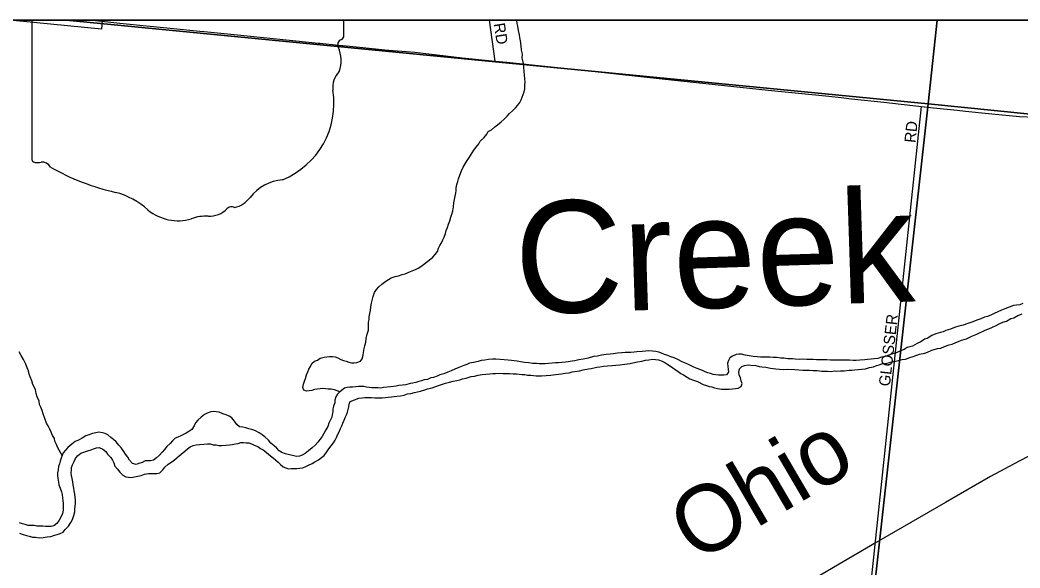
# Model space of a CAD drawing. Extents: x 0 to 34, y -4 to 22.
# Drawn here: x 4.682 to 5.277, y 20.574 to 20.9 of the extents above; entities that cross this region are included whole.
import ezdxf

# ---------------------------------------------------------------- set-up
doc = ezdxf.new("R2010")
doc.units = 0
for name, color, linetype in [('GM_X_City_Street', 7, 'Continuous'), ('GM_X_City_Street_Text', 7, 'Continuous'), ('GM_X_Corporation', 7, 'Continuous'), ('GM_X_Minor_River', 7, 'Continuous'), ('GM_X_Minor_River_Text', 7, 'Continuous'), ('GM_X_Rail_Line', 7, 'Continuous'), ('GM_X_Rail_Line_Text', 7, 'Continuous'), ('GM_X_Section', 7, 'Continuous'), ('GM_X_State_Route', 7, 'Continuous'), ('GM_X_State_Shield', 7, 'Continuous'), ('SH_Data', 7, 'Continuous'), ('SN_P_Text', 7, 'Continuous')]:
    doc.layers.add(name, color=color, linetype=linetype)

msp = doc.modelspace()

# ---------------------------------------------------------------- linework, layer by layer
at = {"layer": 'GM_X_City_Street'}
msp.add_line((4.96509, 20.87553), (4.96175, 20.9), dxfattribs=at)
msp.add_lwpolyline([(5.18241, 20.50553), (5.21881, 20.84856)], dxfattribs=at)
at = {"layer": 'GM_X_Corporation'}
msp.add_lwpolyline([(6.71482, 20.9), (4.7312, 20.9), (4.73082, 20.89458), (4.6903, 20.89859), (4.67612, 20.9)], dxfattribs=at)
at = {"layer": 'GM_X_Minor_River'}
for points in [[(4.94189, 20.80022), (4.94222, 20.80208), (4.94282, 20.80393), (4.94314, 20.80552), (4.94401, 20.80763), (4.9449, 20.81028), (4.94604, 20.81238), (4.94718, 20.81448), (4.94831, 20.81632), (4.94944, 20.81789), (4.95029, 20.81947), (4.95141, 20.82104), (4.95227, 20.82261), (4.95367, 20.82444), (4.95534, 20.82626), (4.95619, 20.82784), (4.95841, 20.83018), (4.96008, 20.832), (4.96093, 20.83357), (4.96284, 20.83458), (4.96478, 20.83639), (4.96643, 20.83768), (4.96863, 20.83948), (4.97029, 20.84103), (4.97222, 20.84285), (4.97361, 20.84441), (4.97527, 20.84596), (4.97721, 20.84777), (4.9786, 20.84933), (4.97972, 20.8509), (4.98058, 20.85248), (4.98116, 20.85406), (4.98175, 20.85565), (4.98234, 20.85723), (4.98267, 20.8591), (4.98274, 20.86123), (4.9828, 20.8631), (4.98259, 20.86498), (4.9824, 20.86739), (4.9822, 20.86927), (4.98201, 20.87168), (4.98182, 20.87409), (4.98113, 20.87758), (4.9812, 20.87972), (4.98075, 20.88214), (4.98056, 20.88455), (4.98012, 20.88751), (4.97965, 20.88966), (4.97944, 20.89127), (4.97898, 20.89369), (4.97853, 20.89638), (4.97805, 20.89799), (4.97789, 20.9)], [(4.87254, 20.67887), (4.87095, 20.67946), (4.86936, 20.68004), (4.8675, 20.68036), (4.86562, 20.68042), (4.86402, 20.68047), (4.86242, 20.68079), (4.86081, 20.68057), (4.85919, 20.68035), (4.85758, 20.68014), (4.85595, 20.67965), (4.85434, 20.67943), (4.85272, 20.67922), (4.85114, 20.6798), (4.85065, 20.68142), (4.85098, 20.68328), (4.85158, 20.68513), (4.85217, 20.68672), (4.85277, 20.68884), (4.85364, 20.69068), (4.85423, 20.69227), (4.85508, 20.69384), (4.85595, 20.69569), (4.85759, 20.69697), (4.85923, 20.69772), (4.86087, 20.69874), (4.8633, 20.69947), (4.86492, 20.69969), (4.86653, 20.6999), (4.86814, 20.69986), (4.86973, 20.69954), (4.87132, 20.69896), (4.87317, 20.6981), (4.87476, 20.69751), (4.87635, 20.69693), (4.87793, 20.69635), (4.87953, 20.69603), (4.88114, 20.69598), (4.88275, 20.6962), (4.88492, 20.69693), (4.88578, 20.69851), (4.88638, 20.70063), (4.8867, 20.70222), (4.88705, 20.70462), (4.88737, 20.70621), (4.88797, 20.70833), (4.88831, 20.71046), (4.88893, 20.71311), (4.88955, 20.7155), (4.88965, 20.7187), (4.88971, 20.7203), (4.89003, 20.7219), (4.89008, 20.7235), (4.89041, 20.72536), (4.89074, 20.72722), (4.89107, 20.72935), (4.89141, 20.73148), (4.89203, 20.73386), (4.89235, 20.73546), (4.89323, 20.73784), (4.89436, 20.73967), (4.89575, 20.74123), (4.89768, 20.74278), (4.89988, 20.74458), (4.90152, 20.7456), (4.90316, 20.74662), (4.90559, 20.74734), (4.90749, 20.74782), (4.90965, 20.74856), (4.91155, 20.74903), (4.91372, 20.75003), (4.91562, 20.75078), (4.91752, 20.75152), (4.91915, 20.75227), (4.92079, 20.75329), (4.92244, 20.75458), (4.92409, 20.75586), (4.92574, 20.75715), (4.92794, 20.75895), (4.92933, 20.76051), (4.93073, 20.76234), (4.93133, 20.76419), (4.93219, 20.76577), (4.93304, 20.76734), (4.93391, 20.76919), (4.93476, 20.77077), (4.93537, 20.77289), (4.93596, 20.77474), (4.93656, 20.77659), (4.93716, 20.77844), (4.93803, 20.78056), (4.93863, 20.78267), (4.93923, 20.78453), (4.93983, 20.78638), (4.94018, 20.78878), (4.94052, 20.79117), (4.94086, 20.7933), (4.94119, 20.79516), (4.94152, 20.79702), (4.94184, 20.79861), (4.94189, 20.80022)], [(5.27528, 20.73033), (5.2734, 20.73012), (5.27096, 20.72913), (5.26824, 20.72814), (5.26634, 20.7274), (5.26417, 20.7264), (5.26199, 20.7254), (5.26036, 20.72464), (5.25792, 20.72365), (5.25629, 20.72317), (5.25412, 20.72216), (5.25168, 20.72144), (5.24924, 20.72044), (5.24626, 20.71947), (5.24355, 20.71848), (5.24085, 20.71776), (5.23841, 20.71704), (5.23597, 20.71604), (5.23326, 20.71532), (5.23163, 20.71457), (5.23001, 20.71409), (5.22731, 20.71337), (5.22486, 20.71238), (5.22212, 20.71059), (5.2205, 20.7101), (5.21831, 20.70857), (5.21613, 20.70757), (5.2134, 20.70605), (5.21016, 20.70508), (5.20851, 20.70406), (5.2058, 20.70307), (5.20363, 20.70207), (5.20146, 20.70134), (5.19929, 20.7006), (5.19713, 20.69987), (5.19497, 20.6994), (5.1928, 20.69867), (5.19065, 20.69846), (5.18877, 20.69826), (5.18662, 20.69805), (5.185, 20.69784), (5.18205, 20.69766), (5.1799, 20.69746), (5.17803, 20.69752), (5.17589, 20.69758), (5.17374, 20.69765), (5.1716, 20.69771), (5.16865, 20.69754), (5.16678, 20.6976), (5.16464, 20.69766), (5.16249, 20.69773), (5.16035, 20.69779), (5.15821, 20.69786), (5.15634, 20.69792), (5.1542, 20.69798), (5.15206, 20.69805), (5.15045, 20.6981), (5.14804, 20.69817), (5.14589, 20.69797), (5.14349, 20.69831), (5.14189, 20.69836), (5.13921, 20.69845), (5.13681, 20.69879), (5.13494, 20.69884), (5.13254, 20.69919), (5.13066, 20.69924), (5.12852, 20.69931), (5.12611, 20.69938), (5.12451, 20.69943), (5.1229, 20.69948), (5.12103, 20.69954), (5.11863, 20.69988), (5.11623, 20.70022), (5.11383, 20.70056), (5.11171, 20.70116), (5.1101, 20.70121), (5.10849, 20.701), (5.10631, 20.7), (5.10467, 20.69898), (5.10381, 20.6974), (5.10323, 20.69581), (5.10343, 20.69394), (5.10365, 20.69233), (5.10385, 20.69045), (5.10273, 20.68888), (5.10111, 20.68866), (5.09951, 20.68871), (5.0979, 20.68876), (5.0963, 20.68881), (5.0947, 20.68913), (5.09311, 20.68971), (5.09151, 20.69003), (5.08993, 20.69061), (5.08835, 20.69146), (5.08676, 20.69204), (5.08517, 20.69263), (5.08332, 20.69349), (5.08121, 20.69436), (5.07963, 20.6952), (5.07778, 20.69606), (5.07593, 20.69692)], [(5.27906, 20.73128), (5.27716, 20.73054), (5.27528, 20.73033)], [(5.09392, 20.68167), (5.09551, 20.68108), (5.09737, 20.68076), (5.09977, 20.68042), (5.10218, 20.68034), (5.10432, 20.68028), (5.10621, 20.68049), (5.10809, 20.6807), (5.1097, 20.68092), (5.11134, 20.68193), (5.11194, 20.68379), (5.11146, 20.6854), (5.11097, 20.68702), (5.11023, 20.68892), (5.11002, 20.69053), (5.11035, 20.69239), (5.11174, 20.69395), (5.11336, 20.69443), (5.11552, 20.6949), (5.11712, 20.69458), (5.12006, 20.69449), (5.12218, 20.69389), (5.12378, 20.69358), (5.12619, 20.6935), (5.12885, 20.69289), (5.13205, 20.69252), (5.13418, 20.69219), (5.13686, 20.6921), (5.13928, 20.6923), (5.14329, 20.69217), (5.14569, 20.69183), (5.1481, 20.69176), (5.15051, 20.69168), (5.15211, 20.69163), (5.15426, 20.69157), (5.15666, 20.69149), (5.15933, 20.69114), (5.16094, 20.6911), (5.16281, 20.69104), (5.16495, 20.69097), (5.16683, 20.69118), (5.16844, 20.69113), (5.17059, 20.69133), (5.17273, 20.69127), (5.17569, 20.69171), (5.1773, 20.69166), (5.17891, 20.69188), (5.18133, 20.69207), (5.18321, 20.69228), (5.18536, 20.69248), (5.1878, 20.69321), (5.19022, 20.69367), (5.19186, 20.69442), (5.19348, 20.6949), (5.1951, 20.69539), (5.19672, 20.6956), (5.19833, 20.69582), (5.20103, 20.69654), (5.20427, 20.69724), (5.20724, 20.69795), (5.20913, 20.69816), (5.21184, 20.69915), (5.21373, 20.69989), (5.21753, 20.70111), (5.22076, 20.70181), (5.22239, 20.7023), (5.22484, 20.70356), (5.22835, 20.70452), (5.23024, 20.70473), (5.23241, 20.70573), (5.23512, 20.70672), (5.23701, 20.70719), (5.23919, 20.70819), (5.24081, 20.70868), (5.24245, 20.70943), (5.24543, 20.71041), (5.24706, 20.71116), (5.24869, 20.71191), (5.25168, 20.71315), (5.25331, 20.7139), (5.25494, 20.71466), (5.25657, 20.71541), (5.25821, 20.71616), (5.26065, 20.71715), (5.26309, 20.71815), (5.265, 20.71916), (5.26718, 20.72016), (5.26935, 20.72089), (5.27181, 20.72242), (5.2737, 20.7229), (5.27615, 20.72416), (5.27859, 20.72515)], [(4.70733, 20.64094), (4.70481, 20.64556), (4.70407, 20.64745), (4.70306, 20.64936), (4.70284, 20.65097), (4.70156, 20.65288), (4.70082, 20.65477), (4.70008, 20.65666), (4.69907, 20.65857), (4.69805, 20.6602), (4.69707, 20.6629), (4.69609, 20.66561), (4.69536, 20.66777), (4.69461, 20.66966), (4.69386, 20.67129), (4.69366, 20.67316), (4.69241, 20.67588), (4.69193, 20.67776), (4.69148, 20.68018), (4.68997, 20.68317), (4.68924, 20.68533), (4.68824, 20.68777), (4.68776, 20.68938), (4.68729, 20.69127), (4.68655, 20.69316), (4.68581, 20.69532), (4.68429, 20.69804), (4.68303, 20.70049), (4.68177, 20.70266)], [(5.07593, 20.69692), (5.07409, 20.69778), (5.07145, 20.69893), (5.06959, 20.69952), (5.06774, 20.70038), (5.06589, 20.70097), (5.06404, 20.70183), (5.06245, 20.70242), (5.06059, 20.70274), (5.05872, 20.70307), (5.05631, 20.70314), (5.05443, 20.70293), (5.05255, 20.70272), (5.04933, 20.70255), (5.04771, 20.70234), (5.04583, 20.70213), (5.04396, 20.70218), (5.04235, 20.70223), (5.04047, 20.70203), (5.03779, 20.70184), (5.03536, 20.70138), (5.03348, 20.70117), (5.03106, 20.70098), (5.02837, 20.70053), (5.02594, 20.70007), (5.02352, 20.69987), (5.02028, 20.69891), (5.01731, 20.6982), (5.01488, 20.69774), (5.01245, 20.69728), (5.01084, 20.69706), (5.00841, 20.6966), (5.0068, 20.69638), (5.00465, 20.69618), (5.00277, 20.69597), (5.00089, 20.69603), (4.99901, 20.69582), (4.99686, 20.69562), (4.99471, 20.69542), (4.99284, 20.69548), (4.99123, 20.69553), (4.98963, 20.69558), (4.98722, 20.69565), (4.98509, 20.69598), (4.98242, 20.69633), (4.98002, 20.69667), (4.97815, 20.697), (4.97629, 20.69732), (4.97468, 20.69737), (4.97282, 20.6977), (4.97041, 20.69777), (4.96801, 20.69811), (4.96533, 20.6982), (4.96346, 20.69825), (4.96104, 20.69806), (4.95888, 20.69759), (4.95673, 20.69739), (4.95484, 20.69691), (4.95214, 20.6962), (4.94971, 20.69574), (4.94808, 20.69498), (4.94646, 20.6945), (4.94347, 20.69326), (4.94103, 20.69226), (4.93885, 20.69126), (4.93695, 20.69052), (4.93451, 20.68952), (4.93207, 20.6888), (4.93044, 20.68805), (4.92827, 20.68731), (4.92666, 20.68709), (4.92475, 20.68608), (4.92287, 20.68587), (4.92124, 20.68539), (4.91962, 20.6849), (4.91773, 20.68443), (4.91611, 20.68394), (4.91449, 20.68373), (4.91179, 20.68301), (4.90991, 20.6828), (4.90776, 20.6826), (4.90613, 20.68211), (4.90452, 20.6819), (4.90264, 20.68169), (4.90075, 20.68148), (4.8986, 20.68128), (4.89699, 20.68106), (4.89538, 20.68111), (4.89351, 20.68117), (4.89164, 20.68122), (4.89003, 20.68127), (4.88843, 20.68159), (4.88684, 20.68191), (4.88523, 20.68196), (4.88363, 20.68201), (4.88201, 20.68179), (4.88013, 20.68158), (4.87852, 20.68163), (4.87691, 20.68141), (4.87529, 20.68093), (4.87254, 20.67887)], [(4.87878, 20.67307), (4.88393, 20.67505), (4.88581, 20.67526), (4.88743, 20.67547), (4.88904, 20.67542), (4.89144, 20.67535), (4.89332, 20.67529), (4.89546, 20.67523), (4.89787, 20.67515), (4.89975, 20.67536), (4.90136, 20.67558), (4.90325, 20.67579), (4.90647, 20.67622), (4.90863, 20.67642), (4.91078, 20.67689), (4.91295, 20.67763), (4.91483, 20.67784), (4.91699, 20.6783), (4.91888, 20.67878), (4.92051, 20.67926), (4.92321, 20.67998), (4.92483, 20.68047), (4.92753, 20.68119), (4.92916, 20.68167), (4.93187, 20.68266), (4.93377, 20.6834), (4.93539, 20.68388), (4.93783, 20.68461), (4.93999, 20.68508), (4.94215, 20.68555), (4.94404, 20.68602), (4.94566, 20.68651), (4.94782, 20.68698), (4.9508, 20.68795), (4.95268, 20.68816), (4.95484, 20.68863), (4.95726, 20.68909), (4.95941, 20.68929), (4.96183, 20.68948), (4.96371, 20.68969), (4.96532, 20.68964), (4.96774, 20.68984), (4.96988, 20.68977), (4.97202, 20.6897), (4.97363, 20.68965), (4.97577, 20.68959), (4.97764, 20.68953), (4.98084, 20.68916), (4.98272, 20.68911), (4.98431, 20.68879), (4.98619, 20.68873), (4.98778, 20.68842), (4.98939, 20.68837), (4.99099, 20.68832), (4.9926, 20.68827), (4.99529, 20.68845), (4.99824, 20.68863), (5.00093, 20.68908), (5.00443, 20.6895), (5.00659, 20.68997), (5.00901, 20.69017), (5.0109, 20.69064), (5.01251, 20.69086), (5.0152, 20.69131), (5.01736, 20.69178), (5.0206, 20.69248), (5.02222, 20.6927), (5.02545, 20.6934), (5.02734, 20.69361), (5.02949, 20.69408), (5.03191, 20.69427), (5.0346, 20.69446), (5.03675, 20.69466), (5.03916, 20.69485), (5.04213, 20.69529), (5.04374, 20.69551), (5.04535, 20.69573), (5.04697, 20.69594), (5.04967, 20.69666), (5.05237, 20.69712), (5.05453, 20.69758), (5.05641, 20.69779), (5.05857, 20.69826), (5.06043, 20.69794), (5.0623, 20.69788), (5.06442, 20.69701), (5.066, 20.69616), (5.06784, 20.69504), (5.06993, 20.69363), (5.0715, 20.69252), (5.07308, 20.6914), (5.07543, 20.68972), (5.07701, 20.68887), (5.07938, 20.68746), (5.08095, 20.68661), (5.08307, 20.68574), (5.08545, 20.68487), (5.08888, 20.68316), (5.09073, 20.68257), (5.09232, 20.68198), (5.09392, 20.68167)], [(4.87254, 20.67887), (4.87115, 20.67731), (4.87029, 20.67574), (4.86969, 20.67388), (4.86964, 20.67228), (4.86877, 20.67017), (4.86845, 20.66858), (4.8684, 20.66697), (4.86808, 20.66538), (4.86776, 20.66379), (4.86688, 20.66168), (4.86603, 20.6601), (4.86543, 20.65825), (4.86429, 20.65614), (4.86315, 20.65404), (4.86202, 20.6522), (4.86062, 20.65038), (4.8595, 20.64881), (4.85783, 20.64699), (4.85617, 20.64544), (4.85397, 20.64363), (4.85204, 20.64209), (4.85013, 20.64108), (4.84851, 20.64059), (4.84689, 20.64038), (4.8453, 20.64069), (4.84264, 20.64131), (4.84025, 20.64192), (4.83813, 20.64278), (4.83655, 20.64364), (4.835, 20.64529), (4.83344, 20.64667), (4.83162, 20.64833), (4.83007, 20.64998), (4.82799, 20.65192), (4.82642, 20.6533), (4.82458, 20.65443), (4.82248, 20.65556), (4.82089, 20.65614), (4.8185, 20.65675), (4.81664, 20.65734), (4.81478, 20.65767), (4.81291, 20.658), (4.81135, 20.65938), (4.80981, 20.6613), (4.80826, 20.66322), (4.80669, 20.66433), (4.80485, 20.66519), (4.80299, 20.66578), (4.80087, 20.66665), (4.79901, 20.66698), (4.7974, 20.66703), (4.79579, 20.66681), (4.79362, 20.66607), (4.79199, 20.66532), (4.79006, 20.66378), (4.78813, 20.66197), (4.78674, 20.66041), (4.78587, 20.65856), (4.78447, 20.65647), (4.78282, 20.65518), (4.78117, 20.65416), (4.77954, 20.65341), (4.77791, 20.65266), (4.77628, 20.65191), (4.77465, 20.65116), (4.77299, 20.6496), (4.7716, 20.64804), (4.76966, 20.64623), (4.76826, 20.6444), (4.76687, 20.64284), (4.7652, 20.64102), (4.76355, 20.63947), (4.76163, 20.6382), (4.76001, 20.63771)], [(4.74157, 20.63106), (4.74338, 20.62914), (4.74523, 20.62828), (4.74683, 20.62796), (4.74843, 20.62791), (4.75031, 20.62812), (4.75247, 20.62859), (4.75436, 20.62906), (4.75626, 20.62981), (4.75869, 20.63027), (4.76056, 20.63021), (4.76217, 20.63016), (4.76377, 20.63011), (4.7654, 20.6306), (4.76733, 20.63241), (4.76846, 20.63398), (4.77039, 20.63579), (4.77258, 20.63706), (4.77423, 20.63834), (4.77587, 20.63963), (4.77809, 20.6417), (4.78029, 20.6435), (4.78194, 20.64479), (4.78359, 20.64607), (4.78522, 20.64682), (4.78711, 20.6473), (4.78899, 20.64751), (4.79168, 20.64769), (4.79383, 20.64789), (4.79543, 20.64784), (4.79729, 20.64725), (4.7989, 20.6472), (4.80049, 20.64689), (4.80237, 20.64683), (4.80478, 20.64702), (4.80693, 20.64722), (4.80855, 20.64744), (4.81044, 20.64791), (4.81205, 20.64813), (4.81368, 20.64862), (4.81528, 20.64857), (4.81689, 20.64852), (4.81849, 20.64847), (4.82008, 20.64789), (4.82166, 20.64703), (4.82378, 20.64617), (4.82535, 20.64505), (4.82693, 20.6442), (4.82876, 20.64281), (4.83032, 20.64142), (4.83215, 20.64003), (4.83424, 20.63836), (4.8358, 20.63698), (4.83736, 20.63559), (4.83892, 20.63421), (4.84051, 20.63362), (4.8421, 20.63304), (4.84371, 20.63326), (4.84532, 20.63321), (4.84693, 20.63316), (4.84881, 20.63337), (4.85042, 20.63359), (4.85205, 20.63407), (4.85395, 20.63508), (4.85613, 20.63608), (4.85777, 20.6371), (4.85996, 20.63837), (4.86161, 20.63966), (4.86325, 20.64094), (4.86493, 20.64303), (4.86606, 20.64486), (4.86746, 20.64669), (4.86886, 20.64852), (4.86972, 20.6501), (4.87057, 20.65167), (4.87144, 20.65352), (4.8723, 20.65536), (4.87289, 20.65695), (4.87375, 20.65852), (4.87433, 20.66011), (4.8752, 20.66195), (4.87579, 20.66354), (4.87664, 20.66512), (4.87723, 20.6667), (4.87755, 20.6683), (4.87787, 20.66989), (4.87819, 20.67148), (4.87878, 20.67307)], [(4.76001, 20.63771), (4.7584, 20.63776), (4.75679, 20.63781), (4.75489, 20.6368), (4.75299, 20.63606), (4.75136, 20.63557), (4.74924, 20.63617), (4.74743, 20.6381), (4.74642, 20.64), (4.74513, 20.64164), (4.74411, 20.64328), (4.74257, 20.6452), (4.74103, 20.64712), (4.73948, 20.64904), (4.73792, 20.65042), (4.73635, 20.65154), (4.73453, 20.6532), (4.73295, 20.65405), (4.73135, 20.65436), (4.72922, 20.6547), (4.72734, 20.65449), (4.72545, 20.65401), (4.72328, 20.65328), (4.72138, 20.65253), (4.71919, 20.65126), (4.71701, 20.65), (4.71511, 20.64925), (4.71318, 20.64771), (4.7107, 20.64565), (4.70931, 20.64409), (4.70792, 20.64252), (4.70733, 20.64094), (4.70675, 20.63935), (4.70615, 20.6375), (4.70583, 20.63591), (4.70524, 20.63432), (4.70491, 20.63246), (4.70458, 20.6306), (4.70453, 20.629), (4.70475, 20.62739), (4.7052, 20.62497), (4.70542, 20.62336), (4.70616, 20.62147), (4.70689, 20.6193), (4.70737, 20.61769), (4.70758, 20.61581), (4.70779, 20.6142), (4.708, 20.61232), (4.70794, 20.61045), (4.70787, 20.60832), (4.70754, 20.60646), (4.70668, 20.60461), (4.70554, 20.60251), (4.70413, 20.60042), (4.70248, 20.59913), (4.70085, 20.59864), (4.69898, 20.5987), (4.69738, 20.59875), (4.69577, 20.5988), (4.6939, 20.59886), (4.69229, 20.59891), (4.69069, 20.59923), (4.68882, 20.59928), (4.68721, 20.59933), (4.68536, 20.59992), (4.68376, 20.60024), (4.68191, 20.60083)], [(4.68197, 20.59468), (4.68356, 20.5941), (4.68621, 20.59322), (4.68781, 20.5929), (4.68966, 20.59231), (4.69154, 20.59225), (4.69367, 20.59192), (4.69609, 20.59211), (4.69851, 20.59257), (4.70066, 20.59277), (4.70283, 20.59351), (4.70445, 20.59399), (4.70608, 20.59448), (4.70798, 20.59522), (4.7091, 20.59679), (4.71104, 20.59886), (4.71245, 20.60096), (4.71358, 20.6028), (4.7142, 20.60518), (4.7148, 20.6073), (4.71486, 20.6089), (4.71518, 20.61076), (4.71524, 20.61237), (4.7153, 20.61424), (4.71509, 20.61611), (4.71489, 20.61799), (4.71441, 20.61988), (4.7142, 20.62148), (4.71399, 20.62336), (4.71378, 20.62524), (4.71331, 20.62713), (4.71284, 20.62901), (4.71262, 20.63062), (4.71294, 20.63221), (4.71299, 20.63382), (4.71358, 20.6354), (4.71445, 20.63725), (4.71531, 20.63909), (4.71643, 20.64066), (4.71836, 20.6422), (4.72026, 20.64295), (4.72188, 20.64343), (4.72405, 20.64417), (4.72595, 20.64491), (4.72784, 20.64538), (4.72946, 20.6456), (4.73157, 20.64474), (4.7334, 20.64334), (4.73442, 20.64171), (4.73623, 20.63978), (4.73725, 20.63814), (4.738, 20.63652), (4.73874, 20.63462), (4.74028, 20.63271), (4.74157, 20.63106)]]:
    msp.add_lwpolyline(points, dxfattribs=at)
at = {"layer": 'GM_X_Rail_Line'}
msp.add_lwpolyline([(5.29415, 20.64644), (5.27677, 20.63759), (5.25971, 20.6284), (5.23304, 20.61299), (5.19182, 20.58905), (5.16635, 20.57418), (5.13104, 20.55352)], dxfattribs=at)
at = {"layer": 'GM_X_Section'}
for points in [[(4.70982, 20.9), (4.50082, 20.9), (4.43591, 20.26255), (5.14968, 20.19347), (5.22276, 20.85012)], [(5.22815, 20.9), (4.70982, 20.9), (5.22276, 20.85012)], [(5.95301, 20.9), (5.22815, 20.9), (5.22276, 20.85012), (5.93966, 20.77778)], [(5.90509, 20.47803), (5.93966, 20.77778), (5.22276, 20.85012), (5.14968, 20.19347), (5.54309, 20.15662), (5.54309, 20.47803)]]:
    msp.add_lwpolyline(points, close=True, dxfattribs=at)
at = {"layer": 'GM_X_State_Route'}
for points in [[(4.72538, 20.9), (4.74172, 20.89817), (4.77354, 20.89501), (4.78929, 20.89337)], [(4.78929, 20.89337), (4.79185, 20.8931), (4.81171, 20.8912), (4.84831, 20.88748), (4.85961, 20.88626)], [(4.85961, 20.88626), (4.86077, 20.88614), (4.87368, 20.88485)], [(4.87368, 20.88485), (4.87447, 20.88477), (4.88632, 20.88361), (4.90127, 20.88206), (4.90181, 20.88202)], [(4.90181, 20.88202), (4.91712, 20.88077), (4.94533, 20.87742), (4.96509, 20.87553), (4.97195, 20.87482)], [(4.97195, 20.87482), (5.02277, 20.86956), (5.06439, 20.86505), (5.1274, 20.85835), (5.16354, 20.85467), (5.17083, 20.85384)], [(5.17083, 20.85384), (5.17713, 20.85311), (5.19635, 20.85121), (5.21881, 20.84856), (5.22587, 20.84782)], [(5.22587, 20.84782), (5.23997, 20.84635)], [(5.23997, 20.84635), (5.24487, 20.84584), (5.26054, 20.84411), (5.27707, 20.84268), (5.28642, 20.8422), (5.29867, 20.84216), (5.30668, 20.8422), (5.32079, 20.84298), (5.33806, 20.84471), (5.36303, 20.84753), (5.38017, 20.84952), (5.39026, 20.84999), (5.3954, 20.85002)]]:
    msp.add_lwpolyline(points, dxfattribs=at)
at = {"layer": 'GM_X_State_Shield'}
msp.add_line((4.68933, 20.81763), (4.68933, 20.81763), dxfattribs=at)
msp.add_lwpolyline([(4.87494, 20.89075), (4.87495, 20.89074), (4.87495, 20.9), (4.68933, 20.9), (4.68933, 20.81763)], dxfattribs=at)
for centre, radius, start, end in [((4.87447, 20.88533), 0.0032, 107.94398, 210.33697), ((4.87275, 20.89045), 0.00221, 289.60381, 7.73413), ((4.85413, 20.87601), 0.0192, 340.03296, 23.64957), ((4.88236, 20.85989), 0.01397, 136.8065, 186.92959), ((4.81986, 20.85052), 0.04924, 292.30889, 8.98584), ((4.69148, 20.81733), 0.00217, 171.95839, 258.30661), ((4.69181, 20.83174), 0.01656, 267.33899, 280.60386), ((4.69519, 20.80951), 0.00597, 29.74838, 93.27175), ((4.77056, 20.93609), 0.14215, 240.41292, 257.1985), ((4.84062, 20.77808), 0.02697, 94.40312, 142.57675), ((4.72818, 20.75434), 0.04448, 47.18416, 75.83597), ((4.80645, 20.80398), 0.01591, 282.87319, 323.27711), ((4.77629, 20.80881), 0.02822, 230.70037, 286.29184), ((4.79466, 20.79826), 0.01504, 268.77702, 315.54927), ((4.80826, 20.78461), 0.00423, 65.75173, 132.64842), ((4.79259, 20.7601), 0.02319, 85.69512, 111.20995)]:
    msp.add_arc(centre, radius, start, end, dxfattribs=at)
at = {"layer": 'SH_Data'}
msp.add_line((2.1, 20.9), (8.9, 20.9), dxfattribs=at)
at = {"layer": 'SN_P_Text'}
msp.add_lwpolyline([(8.9, 14.1), (8.9, 20.9), (2.1, 20.9), (2.1, 14.1)], close=True, dxfattribs=at)

# ---------------------------------------------------------------- texts
at = {"layer": 'GM_X_City_Street_Text'}
for s, rotation, p in [('RD', 278.96909, (4.9641, 20.89774)), ('RD', 83.99458, (5.21513, 20.8267)), ('GLOSSER', 83.55845, (5.19988, 20.6818))]:
    msp.add_text(s, height=0.006667, rotation=rotation, dxfattribs=at).set_placement(p)
at = {"layer": 'GM_X_Minor_River_Text'}
msp.add_text('Creek', height=0.066664, rotation=1.85462, dxfattribs=at).set_placement((4.97766, 20.72488))
at = {"layer": 'GM_X_Rail_Line_Text'}
msp.add_text('Ohio', height=0.03975, rotation=30.34955, dxfattribs=at).set_placement((5.08438, 20.57644))

doc.saveas('drawing.dxf')
